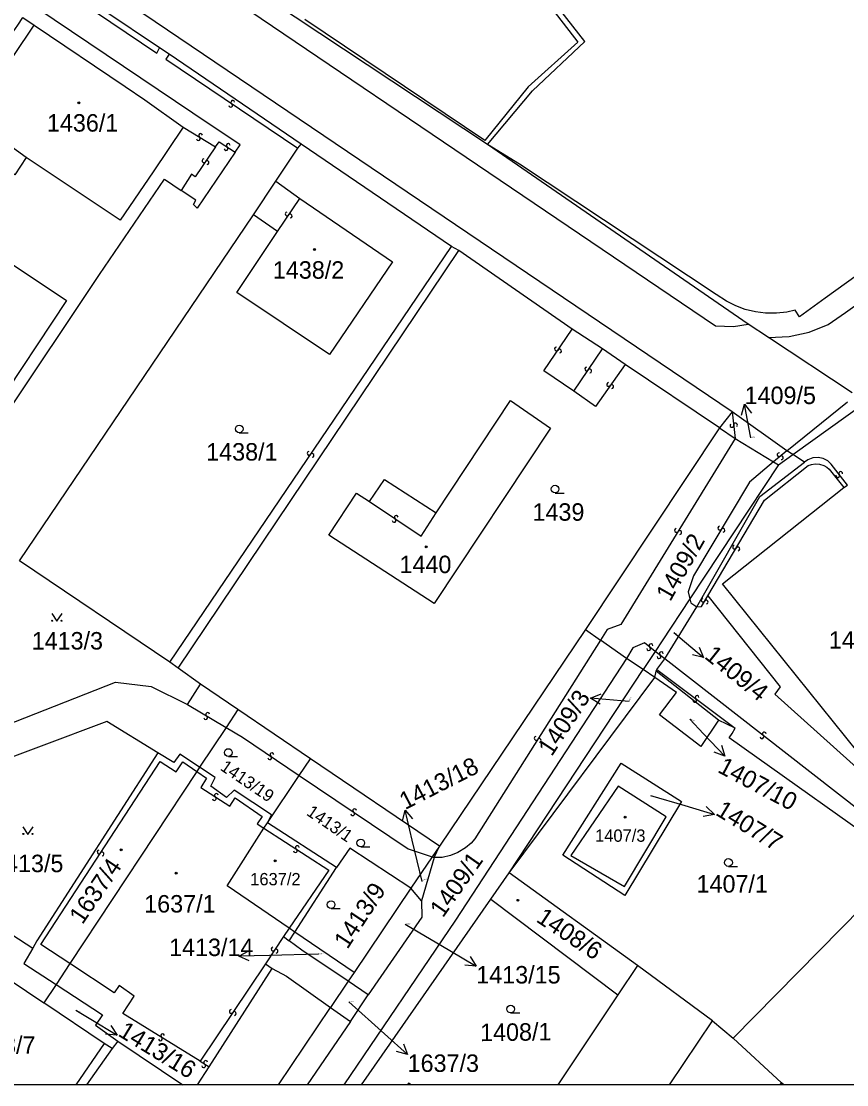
# Model space of a CAD drawing. Extents: x -600391 to -599491, y -1160176 to -1159402.
# Drawn here: x -600325.9 to -600245.5, y -1160176.1 to -1160072.5 of the extents above; entities that cross this region are included whole.
import ezdxf

# ---------------------------------------------------------------- set-up
doc = ezdxf.new("R2010")
doc.units = 0
for name, color, linetype in [('Level 1', 7, 'Continuous'), ('Level 13', 7, 'Continuous'), ('Level 3', 7, 'Continuous'), ('Level 4', 7, 'Continuous'), ('Level 5', 7, 'Continuous'), ('Level 57', 7, 'Continuous'), ('Vrstva 63', 7, 'Continuous')]:
    doc.layers.add(name, color=color, linetype=linetype)

msp = doc.modelspace()

# ---------------------------------------------------------------- linework, layer by layer
at = {"layer": 'Level 1'}
for p, q in [((-600292.75, -1160176.08), (-600280.15, -1160158.01)), ((-600267.78, -1160167.33), (-600273.61, -1160176.08)), ((-600300.86, -1160176.08), (-600295.77, -1160168.55)), ((-600293.83, -1160169.92), (-600298.04, -1160176.08)), ((-600262.73, -1160176.08), (-600258.56, -1160169.85)), ((-600317.82, -1160172.05), (-600320.58, -1160176.08)), ((-600316.5, -1160171.83), (-600310.17, -1160176.08)), ((-600317.07, -1160172.55), (-600319.56, -1160176.08)), ((-600308.73, -1160176.08), (-600307.59, -1160174.35)), ((-600251.94, -1160176.08), (-600251.81, -1160175.88)), ((-600251.6, -1160176.08), (-600251.81, -1160175.88))]:
    msp.add_line(p, q, dxfattribs=at)
for points in [[(-600280.48, -1160084.52), (-600276.1, -1160079.29), (-600270.98, -1160074.51), (-600292.07, -1160047.55)], [(-600312.45, -1160075.1), (-600328.75, -1160064.17)], [(-600280.48, -1160084.52), (-600308.55, -1160065.93)], [(-600305.07, -1160085.28), (-600304.59, -1160084.57), (-600309.2, -1160081.46), (-600327.77, -1160068.93), (-600328.34, -1160067.44), (-600328.93, -1160067.11)], [(-600325.44, -1160085.8), (-600326.55, -1160087.47), (-600333.22, -1160082.99), (-600331.86, -1160081.2), (-600328.06, -1160075.52), (-600327.83, -1160075.17), (-600326.26, -1160072.9), (-600325.77, -1160072.15)], [(-600325.77, -1160072.15), (-600324.66, -1160072.9)], [(-600324.66, -1160072.9), (-600315.8, -1160078.89), (-600313.88, -1160080.16), (-600310.14, -1160082.85)], [(-600311.51, -1160075.73), (-600312.45, -1160075.1)], [(-600298.64, -1160084.5), (-600311.51, -1160075.73)], [(-600310.14, -1160082.85), (-600313.05, -1160087.19), (-600316.29, -1160091.88), (-600325.44, -1160085.8)], [(-600301.12, -1160088.11), (-600298.96, -1160084.89)], [(-600298.96, -1160084.89), (-600298.64, -1160084.5)], [(-600283.99, -1160094.46), (-600298.64, -1160084.5)], [(-600235.08, -1160090.53), (-600247.58, -1160099.5), (-600250.06, -1160101.32), (-600250.49, -1160100.65), (-600251.3, -1160100.85), (-600252.32, -1160100.95), (-600253.37, -1160100.94), (-600254.37, -1160100.82), (-600255.35, -1160100.6), (-600256.29, -1160100.24), (-600257.2, -1160099.79), (-600258.19, -1160099.13), (-600277.37, -1160086.43), (-600280.48, -1160084.52)], [(-600255.06, -1160102.01), (-600280.48, -1160084.52)], [(-600305.07, -1160085.28), (-600308.77, -1160090.72), (-600309.14, -1160090.38), (-600308.89, -1160089.95), (-600310.32, -1160089)], [(-600328.73, -1160110.55), (-600327.68, -1160111.25), (-600318.3, -1160097.18), (-600311.97, -1160087.91), (-600310.32, -1160089)], [(-600303.29, -1160091.38), (-600301.12, -1160088.11)], [(-600301.12, -1160088.11), (-600298.78, -1160089.78)], [(-600298.78, -1160089.78), (-600289.73, -1160095.96), (-600295.89, -1160104.97), (-600304.92, -1160098.95), (-600300.94, -1160093)], [(-600326.08, -1160125.06), (-600303.29, -1160091.38)], [(-600300.94, -1160093), (-600303.29, -1160091.38)], [(-600340.06, -1160103), (-600332.87, -1160092.16), (-600321.51, -1160099.73), (-600328.73, -1160110.55)], [(-600283.27, -1160094.86), (-600283.99, -1160094.46)], [(-600310.61, -1160135.53), (-600283.27, -1160094.86)], [(-600272.21, -1160102.52), (-600283.27, -1160094.86)], [(-600269.27, -1160104.43), (-600272.21, -1160102.52)], [(-600253.1, -1160103.31), (-600255.06, -1160102.01)], [(-600244.95, -1160108.71), (-600253.1, -1160103.31)], [(-600267.07, -1160105.95), (-600269.27, -1160104.43)], [(-600257.88, -1160112.13), (-600267.07, -1160105.95)], [(-600285.49, -1160120.38), (-600278.22, -1160109.45), (-600274.33, -1160112.15), (-600285.69, -1160129.22), (-600295.94, -1160122.55), (-600293.23, -1160118.46), (-600291.98, -1160119.29)], [(-600251.3, -1160114.34), (-600245.38, -1160109.57)], [(-600250.72, -1160114.71), (-600243.59, -1160109.6), (-600225.34, -1160133.29)], [(-600256.63, -1160110.57), (-600257.88, -1160112.13)], [(-600251.3, -1160114.34), (-600256.63, -1160110.57)], [(-600257.88, -1160112.13), (-600270.91, -1160131.74)], [(-600257.88, -1160112.13), (-600256.34, -1160113.16)], [(-600256.34, -1160113.16), (-600252.59, -1160115.43)], [(-600252.13, -1160115.72), (-600250.72, -1160114.71)], [(-600250.72, -1160114.71), (-600251.3, -1160114.34)], [(-600249.57, -1160115.45), (-600250.72, -1160114.71)], [(-600252.13, -1160115.72), (-600260.75, -1160128.78)], [(-600260.06, -1160129.54), (-600253.92, -1160118.8), (-600249.57, -1160115.45)], [(-600252.59, -1160115.43), (-600252.13, -1160115.72)], [(-600291.98, -1160119.29), (-600290.52, -1160117.14), (-600285.49, -1160120.38)], [(-600230.01, -1160137.02), (-600241.96, -1160146.7), (-600257.57, -1160127.29), (-600245.75, -1160117.93)], [(-600245.75, -1160117.93), (-600245.38, -1160117.69)], [(-600311.45, -1160134.94), (-600326.08, -1160125.06)], [(-600260.75, -1160128.78), (-600263.44, -1160132.85), (-600264.12, -1160133.88)], [(-600263.18, -1160134.61), (-600260.06, -1160129.54)], [(-600270.91, -1160131.74), (-600285.16, -1160152.86)], [(-600270.91, -1160131.74), (-600269.47, -1160132.78)], [(-600266.93, -1160134.56), (-600269.47, -1160132.78)], [(-600265.3, -1160135.66), (-600266.93, -1160134.56)], [(-600264.12, -1160133.88), (-600265.3, -1160135.66)], [(-600263.97, -1160135.64), (-600263.18, -1160134.61)], [(-600310.61, -1160135.53), (-600311.45, -1160134.94)], [(-600308.44, -1160137.06), (-600310.61, -1160135.53)], [(-600278.35, -1160155.43), (-600265.3, -1160135.66)], [(-600264.17, -1160136.42), (-600265.3, -1160135.66)], [(-600264.17, -1160136.42), (-600264.05, -1160135.8)], [(-600264.05, -1160135.8), (-600263.97, -1160135.64)], [(-600257.96, -1160140.59), (-600264.05, -1160135.8)], [(-600332.06, -1160141.26), (-600330.47, -1160142.26), (-600316.72, -1160136.88), (-600313.26, -1160137.31), (-600309.71, -1160139.07)], [(-600278.35, -1160155.43), (-600264.17, -1160136.42)], [(-600257.96, -1160140.59), (-600259.7, -1160143.14), (-600263.72, -1160140.06), (-600262.07, -1160137.88), (-600264.17, -1160136.42)], [(-600309.71, -1160139.07), (-600308.44, -1160137.06)], [(-600304.81, -1160139.53), (-600308.44, -1160137.06)], [(-600304.81, -1160139.53), (-600305.96, -1160141.28)], [(-600297.73, -1160144.33), (-600304.81, -1160139.53)], [(-600312.62, -1160143.77), (-600317.59, -1160140.72), (-600330.42, -1160145.5), (-600335.26, -1160156), (-600324.78, -1160162.77)], [(-600256.34, -1160141.37), (-600257.96, -1160140.59)], [(-600305.96, -1160141.28), (-600308.53, -1160145.16)], [(-600239.74, -1160154.5), (-600256.91, -1160142.31), (-600256.63, -1160141.88), (-600256.34, -1160141.37)], [(-600312.62, -1160143.77), (-600324.4, -1160162.07), (-600324.78, -1160162.77)], [(-600308.53, -1160145.16), (-600310.45, -1160143.89), (-600311.05, -1160144.69), (-600312.62, -1160143.77)], [(-600308.53, -1160145.16), (-600308.81, -1160145.58)], [(-600301.93, -1160150.59), (-600301.53, -1160149.81), (-600305.18, -1160147.39), (-600305.9, -1160148.11), (-600307.44, -1160147), (-600307.01, -1160146.17), (-600308.53, -1160145.16)], [(-600298.82, -1160145.96), (-600297.73, -1160144.33)], [(-600285.16, -1160152.86), (-600297.73, -1160144.33)], [(-600267.45, -1160144.78), (-600261.58, -1160148.5), (-600267.08, -1160157.64), (-600273.12, -1160153.74), (-600267.45, -1160144.78)], [(-600308.81, -1160145.58), (-600321.17, -1160164.28)], [(-600301.93, -1160150.59), (-600298.82, -1160145.96)], [(-600263.05, -1160150), (-600267.74, -1160146.99), (-600272.36, -1160153.77), (-600267.14, -1160156.76), (-600263.05, -1160150)], [(-600299.8, -1160160.83), (-600305.85, -1160156.7), (-600302.27, -1160151.1)], [(-600302.27, -1160151.1), (-600301.93, -1160150.59)], [(-600295.19, -1160154.94), (-600301.93, -1160150.59)], [(-600287.96, -1160156.94), (-600293.9, -1160153.04), (-600295.19, -1160154.94)], [(-600285.16, -1160152.86), (-600285.87, -1160153.9)], [(-600285.68, -1160153.96), (-600285.16, -1160152.86)], [(-600285.87, -1160153.9), (-600287.96, -1160156.94)], [(-600285.68, -1160153.96), (-600286.92, -1160158.18)], [(-600256.53, -1160171.53), (-600239.74, -1160154.5)], [(-600299.24, -1160161.21), (-600295.19, -1160154.94)], [(-600280.15, -1160158.01), (-600278.35, -1160155.43)], [(-600265.87, -1160164.47), (-600278.35, -1160155.43)], [(-600287.96, -1160156.94), (-600293.47, -1160165.15)], [(-600286.92, -1160158.18), (-600287.96, -1160156.94)], [(-600286.92, -1160158.18), (-600286.87, -1160159.77), (-600292.11, -1160167.31)], [(-600280.15, -1160158.01), (-600267.78, -1160167.33)], [(-600337.86, -1160167.57), (-600333.69, -1160161.42), (-600323.71, -1160168.1)], [(-600299.24, -1160161.21), (-600299.8, -1160160.83)], [(-600299.79, -1160162.06), (-600299.24, -1160161.21)], [(-600293.47, -1160165.15), (-600299.24, -1160161.21)], [(-600324.78, -1160162.77), (-600325.65, -1160164.27), (-600322.52, -1160166.32)], [(-600294.05, -1160166), (-600298.56, -1160162.97), (-600299.79, -1160162.06)], [(-600321.17, -1160164.28), (-600322.52, -1160166.32)], [(-600307.59, -1160174.35), (-600301.45, -1160164.75)], [(-600301.45, -1160164.75), (-600300.07, -1160165.51), (-600295.77, -1160168.55)], [(-600265.87, -1160164.47), (-600267.78, -1160167.33)], [(-600258.56, -1160169.85), (-600265.87, -1160164.47)], [(-600293.47, -1160165.15), (-600294.05, -1160166)], [(-600322.52, -1160166.32), (-600323.71, -1160168.1)], [(-600322.52, -1160166.32), (-600318.01, -1160169.27), (-600318.68, -1160170.27), (-600316.5, -1160171.83)], [(-600294.05, -1160166), (-600295.77, -1160168.55)], [(-600292.11, -1160167.31), (-600294.05, -1160166)], [(-600293.83, -1160169.92), (-600292.11, -1160167.31)], [(-600317.82, -1160172.05), (-600323.71, -1160168.1)], [(-600295.77, -1160168.55), (-600293.83, -1160169.92)], [(-600258.56, -1160169.85), (-600256.53, -1160171.53)], [(-600316.5, -1160171.83), (-600317.07, -1160172.55)], [(-600251.81, -1160175.88), (-600256.53, -1160171.53)], [(-600287.93, -1160176.08), (-600288.16, -1160175.93), (-600288.26, -1160176.08)]]:
    msp.add_lwpolyline(points, dxfattribs=at)
at = {"layer": 'Level 13'}
for centre, start, end in [((-600305.5, -1160080.71), 183.243, 55.833), ((-600305.3, -1160080.41), 3.4574, 235.5554), ((-600308.64, -1160083.96), 186.3543, 58.9443), ((-600308.45, -1160083.64), 6.5687, 238.6667), ((-600305.95, -1160084.92), 183.7232, 56.3132), ((-600305.75, -1160084.62), 3.9377, 236.0357), ((-600308.11, -1160086.1), 93.0178, 325.6078), ((-600307.81, -1160086.3), 273.2322, 145.3302), ((-600300.01, -1160091.29), 93.5187, 325.6167), ((-600299.71, -1160091.49), 273.3043, 145.8943), ((-600273.75, -1160104.43), 92.9365, 325.0345), ((-600273.45, -1160104.64), 272.722, 145.312), ((-600270.81, -1160106.38), 93.2335, 325.3315), ((-600270.51, -1160106.58), 273.0191, 145.6091), ((-600268.67, -1160107.89), 91.9132, 324.5032), ((-600268.37, -1160108.11), 272.1277, 144.2256), ((-600256.66, -1160111.88), 133.547, 6.137), ((-600256.3, -1160111.84), 313.7615, 185.8595), ((-600297.87, -1160114.6), 93.2213, 325.3193), ((-600297.57, -1160114.8), 273.0069, 145.5969), ((-600252.07, -1160114.74), 77.3548, 309.9448), ((-600251.83, -1160115.02), 257.5692, 129.6672), ((-600246.34, -1160116.78), 165.6538, 37.7518), ((-600246.05, -1160116.56), 345.4393, 218.0293), ((-600289.57, -1160121.13), 183.337, 55.927), ((-600289.37, -1160120.83), 3.5514, 235.6494), ((-600262.06, -1160122.11), 95.5702, 328.1602), ((-600261.74, -1160122.31), 275.7847, 147.8827), ((-600257.84, -1160121.88), 96.2038, 328.7938), ((-600257.52, -1160122.08), 276.4182, 148.5162), ((-600256.4, -1160123.72), 96.7086, 328.8066), ((-600256.08, -1160123.91), 276.4941, 149.0841), ((-600259.47, -1160128.88), 95.9207, 328.0187), ((-600259.15, -1160129.08), 275.7062, 148.2962), ((-600264.77, -1160133.61), 179.3111, 51.4091), ((-600264.54, -1160133.33), 359.0967, 231.6867), ((-600263.76, -1160134.39), 179.54, 51.638), ((-600263.54, -1160134.11), 359.3255, 231.9155), ((-600260.27, -1160138.66), 180.2524, 52.8424), ((-600260.05, -1160138.36), 0.4668, 232.5648), ((-600307.74, -1160140.02), 6.8605, 238.9585), ((-600307.93, -1160140.34), 186.646, 59.236), ((-600253.73, -1160142.2), 179.4397, 51.5377), ((-600253.51, -1160141.92), 359.2253, 231.8153), ((-600275.74, -1160142.35), 94.8503, 327.4403), ((-600275.43, -1160142.55), 275.0648, 147.1628), ((-600301.69, -1160144.24), 183.1354, 55.7254), ((-600301.49, -1160143.94), 3.3498, 235.4478), ((-600307.1, -1160148.21), 184.3716, 56.9616), ((-600306.9, -1160147.91), 4.586, 236.684), ((-600293.42, -1160149.39), 3.3599, 235.4579), ((-600293.62, -1160149.69), 183.1454, 55.7354), ((-600318.34, -1160153.41), 94.2428, 326.3408), ((-600318.04, -1160153.61), 274.0283, 146.6183), ((-600299.2, -1160153.29), 184.4185, 57.0085), ((-600299, -1160152.99), 4.6329, 236.7309), ((-600301.38, -1160162.87), 93.6675, 326.2575), ((-600301.08, -1160163.07), 273.882, 145.98), ((-600305.45, -1160168.94), 93.2459, 325.8359), ((-600305.15, -1160169.14), 273.4603, 145.5583), ((-600312.14, -1160171.3), 5.3384, 237.9284), ((-600312.34, -1160171.62), 185.5529, 57.6509), ((-600308.14, -1160174.23), 185.2675, 57.8575), ((-600307.94, -1160173.91), 5.4819, 237.5799)]:
    msp.add_arc(centre, 0.184, start, end, dxfattribs=at)
at = {"layer": 'Level 3'}
msp.add_line((-600256.63, -1160110.57), (-600391.01, -1160019.73), dxfattribs=at)
for points in [[(-600391.01, -1160012.45), (-600258.24, -1160102.18), (-600256.51, -1160102.25), (-600255.06, -1160102.01)], [(-600292.35, -1160047.74), (-600271.66, -1160074.55), (-600276.5, -1160078.9), (-600280.73, -1160084.14), (-600298.27, -1160072.36)], [(-600329.17, -1160064.52), (-600312.7, -1160075.63), (-600312.45, -1160075.1)], [(-600253.1, -1160103.31), (-600251.09, -1160103.22), (-600249.14, -1160102.79), (-600247.28, -1160102.04), (-600245.58, -1160100.88), (-600232.53, -1160091.57), (-600231.99, -1160090.71), (-600231.69, -1160089.77), (-600231.63, -1160088.9), (-600231.71, -1160087.89), (-600232.16, -1160086.66), (-600233.39, -1160084.8), (-600242.9, -1160072.54)], [(-600325.44, -1160085.8), (-600330.76, -1160081.96), (-600324.66, -1160072.9)], [(-600311.51, -1160075.73), (-600311.84, -1160076.23), (-600298.96, -1160084.89)], [(-600310.14, -1160082.85), (-600306.97, -1160084.74)], [(-600306.97, -1160084.74), (-600308.95, -1160087.66), (-600309.31, -1160087.42), (-600310.32, -1160089)], [(-600306.97, -1160084.74), (-600306.63, -1160084.25), (-600305.07, -1160085.28)], [(-600300.94, -1160093), (-600298.78, -1160089.78)], [(-600311.45, -1160134.94), (-600283.99, -1160094.46)], [(-600272.05, -1160108.53), (-600274.98, -1160106.56), (-600272.21, -1160102.52)], [(-600272.05, -1160108.53), (-600269.27, -1160104.43)], [(-600267.07, -1160105.95), (-600269.96, -1160110.04), (-600272.05, -1160108.53)], [(-600256.63, -1160110.57), (-600256.34, -1160113.16)], [(-600256.34, -1160113.16), (-600267.47, -1160131.26), (-600268.83, -1160131.76), (-600269.47, -1160132.78)], [(-600251.3, -1160114.34), (-600252.59, -1160115.43)], [(-600245.38, -1160117.69), (-600246.99, -1160115.65), (-600247.32, -1160115.32), (-600247.75, -1160115.09), (-600248.25, -1160114.99), (-600248.76, -1160115.02), (-600249.27, -1160115.23), (-600249.57, -1160115.45)], [(-600252.59, -1160115.43), (-600254.94, -1160117.42), (-600260.41, -1160126.54), (-600260.93, -1160128.09), (-600260.75, -1160128.78)], [(-600259, -1160128.47), (-600253.48, -1160119.16), (-600249.22, -1160115.79), (-600248.9, -1160115.67), (-600248.53, -1160115.61), (-600248.13, -1160115.64), (-600247.71, -1160115.77), (-600247.4, -1160115.95), (-600247.18, -1160116.15), (-600245.75, -1160117.93)], [(-600291.98, -1160119.29), (-600286.95, -1160122.66), (-600285.49, -1160120.38)], [(-600260.06, -1160129.54), (-600259.63, -1160129.5), (-600259, -1160128.47)], [(-600259, -1160128.47), (-600251.95, -1160137.34), (-600252.47, -1160138.06), (-600242.29, -1160147.18), (-600241.42, -1160147.22), (-600240.49, -1160147.15), (-600239.33, -1160146.88), (-600238.22, -1160146.42), (-600237.05, -1160145.63), (-600236.01, -1160144.56), (-600225.34, -1160133.29)], [(-600260.75, -1160128.78), (-600260.66, -1160129.14), (-600260.06, -1160129.54)], [(-600269.47, -1160132.78), (-600281.7, -1160152.12), (-600282.08, -1160152.55), (-600282.62, -1160153.01), (-600283.36, -1160153.45), (-600284.08, -1160153.75), (-600284.91, -1160153.95), (-600285.68, -1160153.96)], [(-600264.12, -1160133.88), (-600265.18, -1160133.05), (-600266.31, -1160133.53), (-600266.93, -1160134.56)], [(-600266.93, -1160134.56), (-600283.58, -1160160.06), (-600294.48, -1160176.08)], [(-600263.18, -1160134.61), (-600264.12, -1160133.88)], [(-600222.76, -1160136.64), (-600224.75, -1160137.52), (-600236.04, -1160149.01), (-600237.07, -1160149.81), (-600238.25, -1160150.39), (-600240, -1160150.75), (-600240.84, -1160150.74), (-600242.03, -1160150.54), (-600243.34, -1160149.98), (-600244.05, -1160149.52), (-600263.18, -1160134.61)], [(-600263.97, -1160135.64), (-600256.34, -1160141.37)], [(-600309.71, -1160139.07), (-600305.96, -1160141.28)], [(-600305.96, -1160141.28), (-600304.36, -1160142.22), (-600298.82, -1160145.96)], [(-600321.17, -1160164.28), (-600324, -1160162.42), (-600312.37, -1160144.6), (-600310.81, -1160145.61), (-600310.17, -1160144.65), (-600308.81, -1160145.58)], [(-600308.81, -1160145.58), (-600307.86, -1160146.23), (-600308.41, -1160147.15), (-600305.6, -1160148.96), (-600305.08, -1160148.14), (-600302.44, -1160149.95), (-600302.92, -1160150.68), (-600302.27, -1160151.1)], [(-600298.82, -1160145.96), (-600288.21, -1160153.12), (-600285.87, -1160153.9)], [(-600302.27, -1160151.1), (-600295.94, -1160155.17), (-600299.8, -1160160.83)], [(-600285.87, -1160153.9), (-600285.68, -1160153.96)], [(-600300.35, -1160161.64), (-600302.11, -1160164.3)], [(-600299.8, -1160160.83), (-600300.35, -1160161.64)], [(-600300.35, -1160161.64), (-600299.79, -1160162.06)], [(-600308.49, -1160173.79), (-600316, -1160169.13), (-600314.9, -1160167.47), (-600316.36, -1160166.41), (-600316.86, -1160167.13), (-600321.17, -1160164.28)], [(-600302.11, -1160164.3), (-600308.49, -1160173.79)], [(-600302.11, -1160164.3), (-600301.45, -1160164.75)], [(-600317.07, -1160172.55), (-600317.82, -1160172.05)], [(-600308.49, -1160173.79), (-600307.59, -1160174.35)]]:
    msp.add_lwpolyline(points, dxfattribs=at)
at = {"layer": 'Level 5'}
for p, q in [((-600304.67, -1160112.6), (-600303.8, -1160112.6)), ((-600273.89, -1160118.46), (-600273.02, -1160118.46)), ((-600305.73, -1160144.11), (-600304.85, -1160144.11)), ((-600292.83, -1160152.92), (-600291.95, -1160152.92)), ((-600256.99, -1160154.82), (-600256.11, -1160154.82)), ((-600295.72, -1160158.92), (-600294.84, -1160158.92)), ((-600278.22, -1160169.09), (-600277.34, -1160169.09))]:
    msp.add_line(p, q, dxfattribs=at)
for points in [[(-600322.94, -1160130.2), (-600322.44, -1160130.95), (-600321.94, -1160130.2)], [(-600325.76, -1160150.95), (-600325.26, -1160151.7), (-600324.76, -1160150.95)]]:
    msp.add_lwpolyline(points, dxfattribs=at)
for centre, radius in [((-600320.31, -1160080.47), 0.09), ((-600320.31, -1160080.47), 0.0521), ((-600297.33, -1160094.75), 0.09), ((-600297.33, -1160094.75), 0.0521), ((-600304.67, -1160112.22), 0.375), ((-600273.89, -1160118.08), 0.375), ((-600286.44, -1160123.7), 0.09), ((-600286.44, -1160123.7), 0.0521), ((-600322.89, -1160130.9), 0.05), ((-600321.99, -1160130.9), 0.05), ((-600305.73, -1160143.73), 0.375), ((-600267.07, -1160150.03), 0.09), ((-600267.07, -1160150.03), 0.0521), ((-600325.71, -1160151.65), 0.05), ((-600324.81, -1160151.65), 0.05), ((-600292.83, -1160152.54), 0.375), ((-600316.18, -1160153.21), 0.09), ((-600316.18, -1160153.21), 0.0521), ((-600301.17, -1160154.28), 0.09), ((-600301.17, -1160154.28), 0.0521), ((-600256.99, -1160154.44), 0.375), ((-600310.82, -1160155.47), 0.09), ((-600310.82, -1160155.47), 0.0521), ((-600295.72, -1160158.54), 0.375), ((-600277.51, -1160158.12), 0.09), ((-600277.51, -1160158.12), 0.0521), ((-600278.22, -1160168.71), 0.375)]:
    msp.add_circle(centre, radius, dxfattribs=at)
at = {"layer": 'Level 57'}
for p, q in [((-600254.87, -1160112.75), (-600255.42, -1160109.8)), ((-600254.81, -1160113.08), (-600254.87, -1160112.75)), ((-600262.31, -1160132.05), (-600261.71, -1160132.55)), ((-600261.71, -1160132.55), (-600259.42, -1160134.49)), ((-600267.46, -1160138.69), (-600270.45, -1160138.44)), ((-600266.67, -1160138.76), (-600267.46, -1160138.69)), ((-600260.77, -1160140.48), (-600259.41, -1160141.91)), ((-600259.41, -1160141.91), (-600257.35, -1160144.09)), ((-600264.58, -1160147.92), (-600261.23, -1160148.9)), ((-600287.81, -1160152.26), (-600288.5, -1160149.34)), ((-600261.23, -1160148.9), (-600258.35, -1160149.75)), ((-600286.85, -1160156.3), (-600287.81, -1160152.26)), ((-600288.5, -1160160.45), (-600284.16, -1160163)), ((-600301.71, -1160163.48), (-600304.71, -1160163.55)), ((-600296.95, -1160163.38), (-600301.71, -1160163.48)), ((-600284.16, -1160163), (-600281.57, -1160164.52)), ((-600320.61, -1160168.82), (-600319.15, -1160169.71)), ((-600293.98, -1160168.02), (-600290.5, -1160171.13)), ((-600319.15, -1160169.71), (-600316.58, -1160171.26)), ((-600290.5, -1160171.13), (-600288.26, -1160173.13))]:
    msp.add_line(p, q, dxfattribs=at)
for points in [[(-600255.73, -1160110.87), (-600255.42, -1160109.8), (-600254.74, -1160110.69)], [(-600259.86, -1160133.46), (-600259.42, -1160134.49), (-600260.51, -1160134.22)], [(-600269.5, -1160139.02), (-600270.45, -1160138.44), (-600269.41, -1160138.03)], [(-600257.68, -1160143.02), (-600257.35, -1160144.09), (-600258.4, -1160143.71)], [(-600288.76, -1160150.43), (-600288.5, -1160149.34), (-600287.78, -1160150.2)], [(-600259.17, -1160148.99), (-600258.35, -1160149.75), (-600259.45, -1160149.95)], [(-600303.7, -1160164.03), (-600304.71, -1160163.55), (-600303.72, -1160163.03)], [(-600282.18, -1160163.58), (-600281.57, -1160164.52), (-600282.69, -1160164.45)], [(-600317.18, -1160170.31), (-600316.58, -1160171.26), (-600317.69, -1160171.17)], [(-600288.67, -1160172.09), (-600288.26, -1160173.13), (-600289.34, -1160172.84)]]:
    msp.add_lwpolyline(points, dxfattribs=at)
at = {"layer": 'Vrstva 63'}
msp.add_lwpolyline([(-600391.01, -1159401.77), (-599490.77, -1159401.77), (-599490.77, -1160176.08), (-600391.01, -1160176.08)], close=True, dxfattribs=at)

# ---------------------------------------------------------------- texts
at = {"layer": 'Level 4'}
for s, height, p in [('1436/1', 1.7, (-600323.41, -1160083.27)), ('1438/2', 1.7, (-600301.39, -1160097.59)), ('1409/5', 0.1, (-600254.81, -1160113.08)), ('1438/1', 1.7, (-600307.89, -1160115.3)), ('1439', 1.7, (-600276.09, -1160121.16)), ('1440', 1.7, (-600289.05, -1160126.26)), ('1413/3', 1.7, (-600324.9, -1160133.7)), ('1407/2', 1.7, (-600247.21, -1160133.62)), ('1407/3', 1.2, (-600269.99, -1160152.42)), ('1413/5', 1.7, (-600328.76, -1160155.38)), ('1637/2', 1.2, (-600303.6, -1160156.66)), ('1407/1', 1.7, (-600260.1, -1160157.37)), ('1637/1', 1.7, (-600313.93, -1160159.31)), ('1413/15', 0.1, (-600288.5, -1160160.45)), ('1413/14', 0.1, (-600296.95, -1160163.38)), ('1637/3', 0.1, (-600293.98, -1160168.02)), ('1413/7', 1.7, (-600331.48, -1160173.06))]:
    msp.add_text(s, height=height, dxfattribs=at).set_placement(p)
for s, height, rotation, p in [('1409/2', 1.7, 60.3, (-600262.67, -1160129.1)), ('1409/4', 0.1, 321.3, (-600262.31, -1160132.05)), ('1409/3', 0.1, 56.7, (-600266.67, -1160138.76)), ('1407/10', 0.1, 332.0527, (-600260.77, -1160140.48)), ('1413/19', 1.2, 325.8, (-600306.61, -1160145.37)), ('1407/7', 0.1, 328.5, (-600264.58, -1160147.92)), ('1413/1', 1.2, 325.8, (-600298.2, -1160149.76)), ('1637/4', 1.7, 55.8, (-600319.95, -1160160.55)), ('1409/1', 1.7, 54.9, (-600284.82, -1160159.89)), ('1413/9', 1.7, 56.7, (-600294.13, -1160162.95)), ('1413/18', 0.1, 27, (-600286.85, -1160156.3)), ('1408/6', 1.7, 326.3032, (-600275.83, -1160160.14)), ('1413/16', 0.1, 328.5, (-600320.61, -1160168.82)), ('1408/1', 1.7, 0.6708, (-600281.19, -1160171.84))]:
    msp.add_text(s, height=height, rotation=rotation, dxfattribs=at).set_placement(p)
at = {"layer": 'Level 57'}
for s, p in [('1409/5', (-600255.42, -1160109.8)), ('1413/14', (-600311.51, -1160163.55)), ('1413/15', (-600281.57, -1160166.22)), ('1637/3', (-600288.26, -1160174.83))]:
    msp.add_text(s, height=1.7, dxfattribs=at).set_placement(p)
for s, rotation, p in [('1409/4', 321.3, (-600259.42, -1160134.49)), ('1409/3', 56.7, (-600274.22, -1160144.18)), ('1413/18', 27, (-600288.5, -1160149.34)), ('1407/10', 332.0527, (-600258.15, -1160145.59)), ('1407/7', 328.5, (-600258.35, -1160149.75)), ('1413/16', 328.5, (-600316.58, -1160171.26))]:
    msp.add_text(s, height=1.7, rotation=rotation, dxfattribs=at).set_placement(p)

doc.saveas('drawing.dxf')
